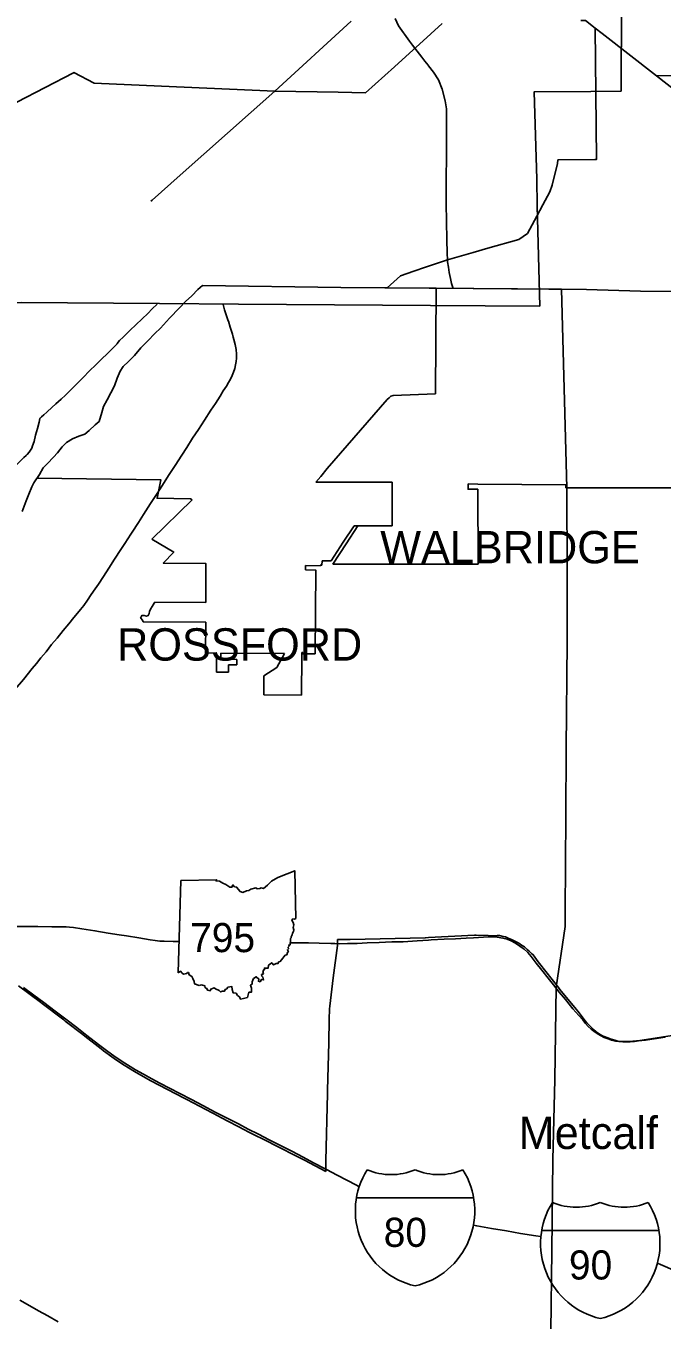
# Model space of a CAD drawing. Extents: x -232 to 448, y 619 to 1059.
# Drawn here: x 160.32 to 180.51, y 884.69 to 925.75 of the extents above; entities that cross this region are included whole.
import ezdxf

# ---------------------------------------------------------------- set-up
doc = ezdxf.new("R2010")
doc.units = 0
doc.layers.add('Default', color=7, linetype='Continuous')

msp = doc.modelspace()

# ---------------------------------------------------------------- linework, layer by layer
at = {"layer": 'Default'}
for p, q in [((173.319, 914.075), (173.34, 917.43)), ((173.34, 917.43), (173.319, 914.075)), ((171.946, 911.279), (169.516, 911.279)), ((169.516, 911.279), (171.946, 911.279)), ((177.453, 911.196), (177.453, 911.093)), ((165.541, 910.747), (165.601, 910.715)), ((169.656, 908.645), (169.715, 908.645)), ((169.715, 908.645), (169.716, 908.778)), ((169.716, 908.778), (170.003, 908.776)), ((166.03, 907.46), (164.407, 907.465)), ((164.038, 906.84), (166.028, 906.834)), ((166.368, 905.856), (166.371, 905.248)), ((166.503, 905.659), (166.505, 905.855)), ((168.523, 905.84), (168.287, 905.397)), ((169.072, 905.875), (169.105, 905.875)), ((169.105, 905.875), (169.104, 905.835)), ((167.016, 905.655), (166.503, 905.659)), ((166.751, 905.245), (166.753, 905.486)), ((166.753, 905.486), (167.015, 905.484)), ((167.015, 905.484), (167.016, 905.655)), ((168.287, 905.397), (167.871, 905.128)), ((166.371, 905.248), (166.751, 905.245)), ((167.871, 905.128), (167.867, 904.533)), ((167.867, 904.533), (169.069, 904.524)), ((165.151, 895.713), (165.233, 898.642)), ((165.151, 895.713), (165.233, 898.642)), ((170.808, 888.568), (174.528, 888.568)), ((176.685, 887.534), (180.405, 887.534))]:
    msp.add_line(p, q, dxfattribs=at)
for points in [[(179.21, 923.676), (179.218, 926.456), (181.854, 929.191), (184.545, 932.004)], [(168.217, 923.684), (170.64, 925.902)], [(172.591, 925.142), (172.496, 925.265), (172.139, 925.748), (172.036, 925.989)], [(177.927, 925.92), (178.08, 925.921), (178.387, 925.679)], [(172.811, 925.176), (173.528, 925.824)], [(178.387, 925.679), (178.603, 925.511)], [(178.414, 922.581), (178.387, 925.679)], [(178.603, 925.511), (180.327, 924.169)], [(172.885, 924.759), (172.591, 925.142)], [(172.612, 924.996), (172.811, 925.176)], [(172.015, 924.456), (172.612, 924.996)], [(172.983, 924.631), (172.885, 924.759)], [(160.037, 923.334), (161.826, 924.265)], [(161.826, 924.265), (161.846, 924.275), (162.482, 923.939), (164.626, 923.843)], [(171.099, 923.628), (172.015, 924.456)], [(173.081, 924.504), (172.983, 924.631)], [(173.661, 922.398), (173.664, 923.115), (173.624, 923.376), (173.528, 923.746), (173.411, 924.043), (173.248, 924.288), (173.094, 924.487), (173.081, 924.504)], [(164.626, 923.843), (168.217, 923.684)], [(180.327, 924.169), (181.087, 924.176)], [(181.096, 923.567), (180.327, 924.169)], [(166.718, 922.352), (168.217, 923.684)], [(168.217, 923.684), (170.229, 923.645)], [(170.229, 923.645), (171.099, 923.628)], [(176.626, 916.857), (176.545, 920.038), (176.532, 920.889), (176.45, 923.663), (178.24, 923.669)], [(178.24, 923.669), (179.21, 923.676)], [(165.22, 921.02), (166.718, 922.352)], [(173.678, 918.973), (173.651, 920.118), (173.661, 922.398)], [(178.375, 921.508), (178.423, 921.508), (178.414, 922.581)], [(176.53, 919.718), (176.725, 920.076), (176.946, 920.482), (177.018, 920.697), (177.189, 921.386), (177.201, 921.505)], [(177.201, 921.505), (178.375, 921.508)], [(164.288, 920.192), (164.325, 920.224), (165.22, 921.02)], [(174.979, 918.695), (175.961, 918.973), (176.23, 919.167), (176.53, 919.718)], [(173.688, 918.544), (173.678, 918.973)], [(173.32, 918.204), (173.693, 918.33), (174.516, 918.564)], [(173.702, 918.27), (173.693, 918.33), (173.688, 918.544)], [(174.516, 918.564), (174.979, 918.695)], [(172.627, 917.969), (173, 918.095)], [(173, 918.095), (173.32, 918.204)], [(173.877, 917.425), (173.82, 917.579), (173.789, 917.733), (173.754, 917.931), (173.73, 918.094), (173.702, 918.27)], [(171.785, 917.444), (172.206, 917.827), (172.627, 917.969)], [(160.204, 910.349), (160.329, 910.687), (160.411, 910.899), (160.508, 911.124), (160.574, 911.259), (160.752, 911.521), (160.871, 911.731), (161.007, 911.868), (161.197, 912.064), (161.319, 912.21), (161.468, 912.399), (161.613, 912.536), (161.795, 912.646), (161.996, 912.735), (162.186, 912.8), (162.326, 912.918), (162.522, 913.092), (162.64, 913.205), (162.725, 913.49), (162.782, 913.672), (162.895, 913.888), (163.02, 914.112), (163.129, 914.33), (163.218, 914.578), (163.315, 914.802), (163.41, 914.947), (163.579, 915.1), (163.77, 915.298), (163.969, 915.533), (164.193, 915.76), (164.409, 915.991), (164.595, 916.166), (164.88, 916.476), (165.196, 916.808), (165.385, 917.006), (165.588, 917.19), (165.776, 917.388), (165.921, 917.517)], [(165.921, 917.517), (165.776, 917.388), (165.588, 917.19), (165.385, 917.006), (165.196, 916.808), (164.88, 916.476), (164.595, 916.166), (164.409, 915.991), (164.193, 915.76), (163.969, 915.533), (163.77, 915.298), (163.579, 915.1), (163.41, 914.947), (163.315, 914.802), (163.218, 914.578), (163.129, 914.33), (163.02, 914.112), (162.895, 913.888), (162.782, 913.672), (162.725, 913.49), (162.64, 913.205), (162.522, 913.092), (162.326, 912.918), (162.186, 912.8), (161.996, 912.735), (161.795, 912.646), (161.613, 912.536), (161.468, 912.399), (161.319, 912.21), (161.197, 912.064), (161.007, 911.868), (160.871, 911.731), (160.752, 911.521), (160.675, 911.407)], [(173.34, 917.43), (170.318, 917.456), (165.921, 917.517)], [(165.921, 917.517), (170.318, 917.456), (177.31, 917.395)], [(209.038, 917.513), (203.999, 917.529), (204.024, 917.527), (191.897, 917.396), (187.286, 917.38), (185.424, 917.355), (181.851, 917.318), (179.825, 917.331), (178.107, 917.388), (173.34, 917.43)], [(176.876, 878.799), (176.972, 884.326), (177.007, 886.891), (177.042, 889.781), (177.099, 892.328), (177.149, 895.25), (177.426, 897.176), (177.43, 897.648), (177.452, 900.691), (177.465, 902.825), (177.493, 906.212), (177.49, 908.408), (177.48, 911.093), (177.31, 917.395)], [(177.31, 917.395), (178.107, 917.388), (179.825, 917.331), (181.851, 917.318), (183.856, 917.339)], [(158.519, 916.951), (160.179, 916.973), (164.561, 916.943), (167.065, 916.918)], [(163.221, 915.674), (163.294, 915.771), (163.407, 915.879), (163.63, 916.096), (163.808, 916.266), (164.012, 916.456), (164.188, 916.632), (164.329, 916.77), (164.484, 916.927)], [(166.742, 916.394), (166.679, 916.58), (166.626, 916.739), (166.575, 916.908)], [(167.065, 916.918), (173.159, 916.883)], [(173.159, 916.883), (176.626, 916.857)], [(166.901, 915.875), (166.874, 915.975), (166.802, 916.192), (166.744, 916.389), (166.742, 916.394)], [(161.256, 913.754), (161.268, 913.765), (161.438, 913.909), (161.572, 914.039), (161.723, 914.179), (161.92, 914.375), (162.132, 914.589), (162.351, 914.816), (162.529, 914.988), (162.724, 915.178), (162.909, 915.354), (163.075, 915.522), (163.212, 915.661), (163.221, 915.674)], [(166.183, 913.56), (166.331, 913.776), (166.481, 914.006), (166.583, 914.17), (166.683, 914.319), (166.752, 914.433), (166.814, 914.546), (166.866, 914.662), (166.908, 914.768), (166.945, 914.88), (166.971, 914.994), (166.988, 915.1), (167.001, 915.207), (167.002, 915.336), (166.988, 915.489), (166.961, 915.641), (166.919, 915.807), (166.901, 915.875)], [(169.516, 911.279), (169.677, 911.461), (169.882, 911.707), (171.785, 913.898), (171.848, 913.955), (171.9, 914.002), (171.973, 914.021), (173.319, 914.075)], [(173.319, 914.075), (171.973, 914.021), (171.9, 914.002), (171.848, 913.955), (171.785, 913.898), (169.882, 911.707), (169.677, 911.461), (169.516, 911.279)], [(160.818, 913.353), (160.889, 913.409), (160.989, 913.499), (161.157, 913.659), (161.256, 913.754)], [(160.325, 912.12), (160.359, 912.155), (160.424, 912.231), (160.471, 912.296), (160.507, 912.357), (160.534, 912.434), (160.578, 912.562), (160.63, 912.764), (160.687, 912.977), (160.737, 913.175), (160.765, 913.293), (160.78, 913.319), (160.818, 913.353)], [(164.381, 910.763), (164.46, 910.886), (164.656, 911.183), (164.85, 911.484), (165.057, 911.803), (165.266, 912.135), (165.425, 912.375), (165.611, 912.67), (165.801, 912.951), (165.986, 913.246), (166.183, 913.56)], [(159.095, 910.906), (159.299, 911.114), (159.54, 911.344), (159.825, 911.626), (160.054, 911.853), (160.26, 912.055), (160.325, 912.12)], [(160.675, 911.407), (164.605, 911.346), (164.481, 910.764), (165.541, 910.747)], [(170.855, 909.894), (171.94, 909.895), (171.946, 911.279)], [(171.946, 911.279), (171.94, 909.895), (170.855, 909.894)], [(174.658, 911.052), (174.351, 911.052), (174.351, 911.22)], [(174.351, 911.22), (174.658, 911.218), (177.453, 911.196)], [(163.499, 909.389), (163.517, 909.416), (163.688, 909.687), (163.893, 910), (164.055, 910.255), (164.277, 910.599), (164.381, 910.763)], [(165.601, 910.715), (164.315, 909.472)], [(170.058, 908.672), (174.668, 908.679), (174.658, 911.052)], [(177.453, 911.093), (181.927, 911.094), (185.366, 911.09)], [(170.003, 908.776), (170.392, 909.375), (170.732, 909.894)], [(170.855, 909.894), (170.478, 909.319), (170.058, 908.672)], [(170.732, 909.894), (170.855, 909.894)], [(164.315, 909.472), (165.01, 909.056), (164.681, 908.709), (166.034, 908.695), (166.03, 907.46)], [(162.104, 907.304), (162.155, 907.366), (162.274, 907.529), (162.395, 907.711), (162.52, 907.889), (162.62, 908.04), (162.778, 908.279), (162.957, 908.545), (163.134, 908.83), (163.332, 909.138), (163.499, 909.389)], [(169.495, 905.832), (169.516, 908.489), (169.193, 908.495), (169.194, 908.628), (169.655, 908.619), (169.656, 908.645)], [(164.407, 907.465), (164.387, 907.441), (164.322, 907.332), (164.276, 907.246), (164.243, 907.172), (164.229, 907.11), (164.2, 907.045), (164.148, 907.029), (164.068, 907.044), (163.995, 907.041), (163.961, 906.965), (163.967, 906.958), (164.015, 906.894), (164.038, 906.84)], [(160.519, 905.36), (160.654, 905.527), (160.796, 905.7), (160.963, 905.897), (161.136, 906.121), (161.312, 906.33), (161.506, 906.567), (161.681, 906.784), (161.844, 906.98), (161.962, 907.116), (162.053, 907.241), (162.104, 907.304)], [(166.028, 906.834), (166.02, 905.862), (166.368, 905.856)], [(166.505, 905.855), (168.523, 905.84)], [(169.069, 904.524), (169.072, 905.758), (169.072, 905.875)], [(169.104, 905.835), (169.495, 905.832)], [(159.438, 904.053), (159.579, 904.223), (159.799, 904.485), (159.979, 904.706), (160.24, 905.016), (160.519, 905.36)], [(165.233, 898.642), (166.369, 898.661), (166.352, 898.626), (166.459, 898.618), (166.573, 898.556), (166.669, 898.516), (166.787, 898.423), (166.857, 898.424), (166.887, 898.501), (166.941, 898.442), (167.005, 898.431), (167.116, 898.291), (167.208, 898.261), (167.317, 898.309), (167.399, 898.317), (167.459, 898.364), (167.615, 898.405), (167.658, 898.38), (167.741, 898.385), (167.782, 898.403), (167.854, 898.387), (167.981, 898.494), (168.112, 898.619), (168.312, 898.738), (168.612, 898.85), (168.849, 898.95), (168.883, 897.43)], [(165.233, 898.642), (166.369, 898.661), (166.352, 898.626), (166.459, 898.618), (166.573, 898.556), (166.669, 898.516), (166.787, 898.423), (166.857, 898.424), (166.887, 898.501), (166.941, 898.442), (167.005, 898.431), (167.116, 898.291), (167.208, 898.261), (167.317, 898.309), (167.399, 898.317), (167.459, 898.364), (167.615, 898.405), (167.658, 898.38), (167.741, 898.385), (167.782, 898.403), (167.854, 898.387), (167.981, 898.494), (168.112, 898.619), (168.312, 898.738), (168.612, 898.85), (168.849, 898.95), (168.883, 897.43)], [(157.686, 897.203), (158.165, 897.195), (158.656, 897.193), (159.063, 897.187), (159.645, 897.18), (160.177, 897.178), (160.702, 897.177), (161.148, 897.17), (161.6, 897.164), (161.708, 897.163), (161.828, 897.148), (162.095, 897.108), (162.513, 897.044), (162.926, 896.971), (163.278, 896.913), (163.51, 896.88), (163.901, 896.817), (164.264, 896.752), (164.425, 896.731), (164.573, 896.711), (164.706, 896.712), (164.996, 896.704), (165.179, 896.704)], [(168.883, 897.43), (168.848, 897.409), (168.794, 897.419), (168.757, 897.377), (168.803, 897.305), (168.824, 897.23), (168.805, 897.147), (168.824, 897.079), (168.811, 897.022), (168.777, 896.965), (168.765, 896.911), (168.736, 896.854), (168.738, 896.822), (168.711, 896.796), (168.716, 896.701), (168.702, 896.649), (168.706, 896.603), (168.661, 896.591), (168.672, 896.554), (168.643, 896.525), (168.649, 896.475), (168.617, 896.443), (168.648, 896.379), (168.623, 896.359), (168.602, 896.281), (168.544, 896.266), (168.429, 896.124), (168.388, 896.07), (168.342, 896.057), (168.317, 896.002), (168.26, 896.002), (168.175, 895.963), (168.12, 896.029), (168.023, 895.95), (168.012, 895.859), (167.89, 895.862), (167.895, 895.815), (167.867, 895.802), (167.842, 895.756), (167.857, 895.674), (167.8, 895.653), (167.807, 895.605), (167.843, 895.576), (167.86, 895.484), (167.799, 895.503), (167.749, 895.426), (167.698, 895.444), (167.714, 895.509), (167.628, 895.588), (167.546, 895.525), (167.503, 895.425), (167.503, 895.357), (167.442, 895.316), (167.481, 895.221), (167.474, 895.156), (167.475, 895.093), (167.399, 895.096), (167.352, 894.927)], [(168.883, 897.43), (168.848, 897.409), (168.794, 897.419), (168.757, 897.377), (168.803, 897.305), (168.824, 897.23), (168.805, 897.147), (168.824, 897.079), (168.811, 897.022), (168.777, 896.965), (168.765, 896.911), (168.736, 896.854), (168.738, 896.822), (168.711, 896.796), (168.716, 896.701), (168.702, 896.649), (168.706, 896.603), (168.661, 896.591), (168.672, 896.554), (168.643, 896.525), (168.649, 896.475), (168.617, 896.443), (168.648, 896.379), (168.623, 896.359), (168.602, 896.281), (168.544, 896.266), (168.429, 896.124), (168.388, 896.07), (168.342, 896.057), (168.317, 896.002), (168.26, 896.002), (168.175, 895.963), (168.12, 896.029), (168.023, 895.95), (168.012, 895.859), (167.89, 895.862), (167.895, 895.815), (167.867, 895.802), (167.842, 895.756), (167.857, 895.674), (167.8, 895.653), (167.807, 895.605), (167.843, 895.576), (167.86, 895.484), (167.799, 895.503), (167.749, 895.426), (167.698, 895.444), (167.714, 895.509), (167.628, 895.588), (167.546, 895.525), (167.503, 895.425), (167.503, 895.357), (167.442, 895.316), (167.481, 895.221), (167.474, 895.156), (167.475, 895.093), (167.399, 895.096), (167.352, 894.927)], [(170.072, 895.55), (170.203, 896.578), (170.208, 896.765)], [(170.124, 896.637), (170.272, 896.635), (170.52, 896.639), (170.831, 896.643), (171.152, 896.66), (171.525, 896.673), (171.936, 896.693), (172.286, 896.69), (172.735, 896.73), (173.092, 896.748)], [(170.208, 896.765), (170.499, 896.766), (170.515, 896.766), (170.606, 896.768), (172.987, 896.822), (172.999, 896.822), (173.093, 896.827), (174.553, 896.906), (174.609, 896.908)], [(173.092, 896.748), (173.181, 896.753), (173.587, 896.777), (173.953, 896.793), (174.291, 896.813), (174.523, 896.825)], [(174.523, 896.825), (174.842, 896.837), (175.085, 896.848), (175.271, 896.841), (175.449, 896.813), (175.595, 896.775), (175.714, 896.722), (175.855, 896.649), (175.996, 896.561), (176.13, 896.457), (176.248, 896.351), (176.353, 896.223), (176.513, 896.019), (176.691, 895.791), (176.891, 895.537), (177.055, 895.325), (177.244, 895.101), (177.436, 894.859), (177.676, 894.565), (177.867, 894.354), (177.986, 894.215), (178.079, 894.102), (178.155, 894.01), (178.252, 893.92), (178.335, 893.857), (178.444, 893.781), (178.556, 893.718), (178.671, 893.66), (178.797, 893.611), (178.905, 893.574), (179.03, 893.547), (179.138, 893.529), (179.261, 893.52), (179.374, 893.518), (179.497, 893.522), (179.626, 893.532), (179.76, 893.548), (179.975, 893.579), (180.249, 893.62), (180.6, 893.673)], [(174.609, 896.908), (174.991, 896.891), (175.053, 896.888), (175.269, 896.89), (175.35, 896.89), (175.461, 896.864), (175.536, 896.847), (175.64, 896.804), (175.729, 896.768), (175.876, 896.694), (175.957, 896.653), (176.05, 896.591), (176.138, 896.532), (176.22, 896.455), (176.285, 896.394), (176.367, 896.325), (176.417, 896.284), (176.577, 896.057), (176.613, 896.006), (177.218, 895.243), (177.265, 895.185), (177.779, 894.556), (177.833, 894.489), (178.069, 894.192), (178.119, 894.127), (178.268, 893.973), (178.325, 893.913), (178.406, 893.845), (178.453, 893.806), (178.59, 893.726), (178.634, 893.7), (178.783, 893.645), (178.853, 893.62), (179.007, 893.572), (179.103, 893.542), (179.421, 893.535), (179.475, 893.534), (179.795, 893.567), (179.871, 893.575), (181.101, 893.764)], [(168.705, 896.661), (168.858, 896.66), (169.285, 896.657), (169.627, 896.65), (169.996, 896.638), (170.071, 896.637)], [(170.071, 896.637), (170.124, 896.637)], [(167.352, 894.927), (167.22, 894.895), (167.128, 894.876), (167.095, 894.952), (167.029, 894.993), (166.987, 895.07), (166.892, 895.08), (166.87, 895.186), (166.859, 895.271), (166.73, 895.25), (166.694, 895.198), (166.648, 895.184), (166.622, 895.131), (166.559, 895.126), (166.492, 895.102), (166.448, 895.153), (166.339, 895.205), (166.289, 895.232), (166.186, 895.19), (166.164, 895.141), (166.082, 895.163), (166.062, 895.218), (166.013, 895.234), (166.002, 895.293), (165.895, 895.324), (165.814, 895.311), (165.671, 895.358), (165.662, 895.435), (165.613, 895.529), (165.587, 895.594), (165.497, 895.643), (165.478, 895.72), (165.449, 895.718), (165.423, 895.687), (165.322, 895.672), (165.282, 895.704), (165.226, 895.758), (165.151, 895.713)], [(167.352, 894.927), (167.22, 894.895), (167.128, 894.876), (167.095, 894.952), (167.029, 894.993), (166.987, 895.07), (166.892, 895.08), (166.87, 895.186), (166.859, 895.271), (166.73, 895.25), (166.694, 895.198), (166.648, 895.184), (166.622, 895.131), (166.559, 895.126), (166.492, 895.102), (166.448, 895.153), (166.339, 895.205), (166.289, 895.232), (166.186, 895.19), (166.164, 895.141), (166.082, 895.163), (166.062, 895.218), (166.013, 895.234), (166.002, 895.293), (165.895, 895.324), (165.814, 895.311), (165.671, 895.358), (165.662, 895.435), (165.613, 895.529), (165.587, 895.594), (165.497, 895.643), (165.478, 895.72), (165.449, 895.718), (165.423, 895.687), (165.322, 895.672), (165.282, 895.704), (165.226, 895.758), (165.151, 895.713)], [(169.835, 889.407), (169.842, 889.748), (169.887, 891.885), (169.888, 891.937), (169.889, 891.991), (169.935, 893.488), (169.935, 893.496), (169.936, 893.595), (169.943, 894.129), (169.943, 894.143), (169.945, 894.236), (169.953, 894.556), (169.953, 894.568), (169.964, 894.657), (170.072, 895.55)], [(160.084, 895.296), (160.78, 894.779), (160.833, 894.739), (161.523, 894.215), (161.568, 894.18), (162.128, 893.753), (162.194, 893.703), (162.705, 893.302), (162.785, 893.238), (163.048, 893.045), (163.126, 892.988), (163.351, 892.836), (163.435, 892.779), (163.712, 892.608), (163.766, 892.575), (164.192, 892.336), (164.285, 892.284), (165.341, 891.73), (165.423, 891.687), (166.432, 891.162), (166.505, 891.123), (167.273, 890.722), (167.351, 890.681), (168.077, 890.316), (168.129, 890.29), (169.094, 889.798), (169.161, 889.764), (169.835, 889.407)], [(160.245, 895.245), (160.572, 895.006), (160.886, 894.768), (161.251, 894.492), (161.588, 894.236), (161.933, 893.975), (162.256, 893.724), (162.624, 893.441), (162.883, 893.245), (163.15, 893.049), (163.461, 892.842), (163.799, 892.628), (164.051, 892.49), (164.321, 892.343), (164.567, 892.213), (164.876, 892.053), (165.205, 891.882), (165.572, 891.69), (165.939, 891.5), (166.33, 891.294), (166.75, 891.076), (167.065, 890.916), (167.373, 890.754), (167.702, 890.587), (168.037, 890.414), (168.396, 890.234), (168.76, 890.05), (169.117, 889.866), (169.449, 889.685), (169.798, 889.501), (169.856, 889.471)], [(169.856, 889.471), (170.192, 889.296), (170.508, 889.129), (170.809, 888.971), (170.896, 888.924)], [(174.519, 887.7), (174.625, 887.681), (175.094, 887.601), (175.572, 887.523), (176.016, 887.445), (176.496, 887.371), (176.66, 887.346)], [(180.357, 886.494), (180.458, 886.454), (180.674, 886.357), (180.928, 886.244), (181.178, 886.122), (181.462, 885.978), (181.679, 885.859), (181.907, 885.721), (182.162, 885.577), (182.365, 885.452), (182.657, 885.26), (182.861, 885.131), (183.129, 884.968), (183.36, 884.814), (183.623, 884.639)], [(160.125, 885.33), (160.449, 885.143), (160.725, 884.989), (161.013, 884.824), (161.342, 884.637)]]:
    msp.add_lwpolyline(points, dxfattribs=at)
for centre, radius, start, end in [((173.218, 888.159), 2.445, 147.8216, 256.9941), ((173.218, 888.159), 2.445, 147.8216, 256.9941), ((171.908, 891.258), 1.951, 247.0848, 292.9105), ((171.908, 891.258), 1.951, 247.0848, 292.9105), ((172.118, 888.159), 2.445, 283.0065, 32.1787), ((173.428, 891.258), 1.951, 247.0916, 292.9084), ((172.118, 888.159), 2.445, 283.0065, 32.1787), ((173.428, 891.258), 1.951, 247.0916, 292.9084), ((179.095, 887.124), 2.445, 147.8216, 256.9941), ((179.095, 887.124), 2.445, 147.8216, 256.9941), ((177.785, 890.224), 1.951, 247.0848, 292.9105), ((177.785, 890.224), 1.951, 247.0848, 292.9105), ((177.994, 887.125), 2.445, 283.0065, 32.1787), ((179.304, 890.224), 1.951, 247.0916, 292.9084), ((177.994, 887.125), 2.445, 283.0065, 32.1787), ((179.304, 890.224), 1.951, 247.0916, 292.9084)]:
    msp.add_arc(centre, radius, start, end, dxfattribs=at)

# ---------------------------------------------------------------- texts
for s, height, p in [('WALBRIDGE', 1.026, (171.563, 908.701)), ('ROSSFORD', 1.026, (163.215, 905.615)), ('795', 0.9234, (165.532, 896.366)), ('Metcalf                    ', 1.026, (175.954, 890.121)), ('80', 0.9234, (171.673, 887.016)), ('90', 0.9234, (177.55, 885.981))]:
    msp.add_text(s, height=height, dxfattribs=at).set_placement(p)

doc.saveas('drawing.dxf')
